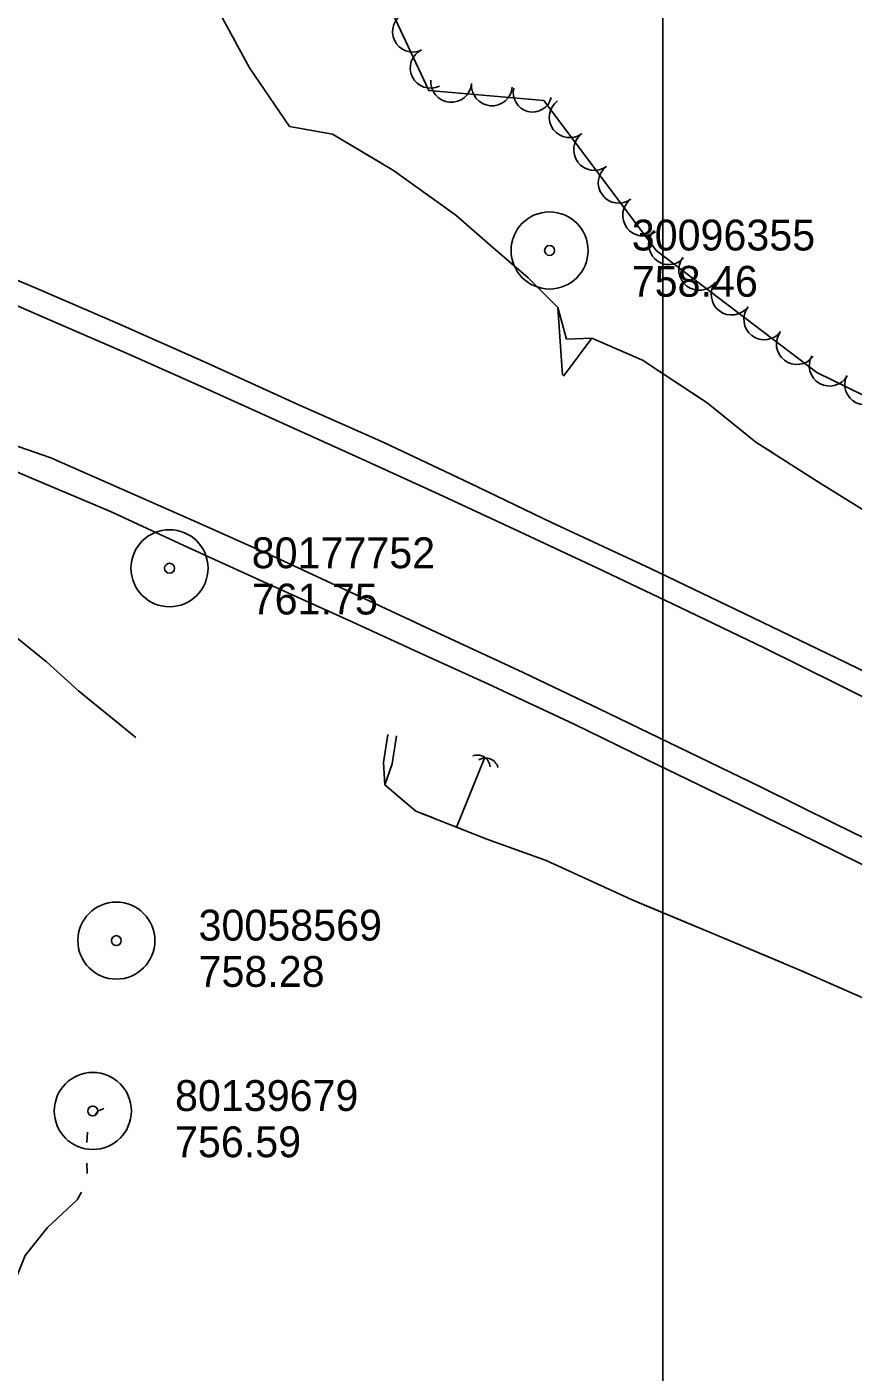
# Model space of a CAD drawing. Extents: x 591954 to 597000, y 198576 to 213500.
# Drawn here: x 595876.2 to 596037, y 204155.4 to 204417.2 of the extents above; entities that cross this region are included whole.
import ezdxf

# ---------------------------------------------------------------- set-up
doc = ezdxf.new("R2010")
doc.units = 0
for name, color, linetype in [('Level 10', 7, 'Continuous'), ('Level 11', 7, 'Continuous'), ('Level 15', 7, 'Continuous'), ('Level 18', 7, 'Continuous'), ('Level 19', 7, 'Continuous'), ('Level 6', 7, 'Continuous')]:
    doc.layers.add(name, color=color, linetype=linetype)

msp = doc.modelspace()

# ---------------------------------------------------------------- linework, layer by layer
at = {"layer": 'Level 10'}
for p, q in [((596000, 204000), (596000, 205500)), ((596000, 204000), (596000, 205500)), ((596000, 204000), (596000, 205500)), ((596000, 203500), (596000, 204500))]:
    msp.add_line(p, q, dxfattribs=at)
at = {"layer": 'Level 11'}
for points in [[(595861.94, 204373.09), (595878.14, 204366.3), (595893.83, 204359.53), (595911.09, 204351.86), (595928.71, 204343.84), (595945.71, 204336.3), (595962.42, 204328.38), (595978.33, 204320.76), (595997.64, 204311.8), (596017.59, 204302.17), (596033.89, 204294.33), (596052.52, 204285.3), (596069.81, 204276.83), (596085.55, 204268.92), (596100.66, 204261.34), (596118.23, 204252.56), (596134.48, 204244.16), (596149.84, 204236.42), (596164.95, 204228.41), (596179.07, 204220.72), (596192.39, 204213.76), (596208.23, 204205.03)], [(595861.94, 204373.09), (595878.14, 204366.3), (595893.83, 204359.53), (595911.09, 204351.86), (595928.71, 204343.84), (595945.71, 204336.3), (595962.42, 204328.38), (595978.33, 204320.76), (595997.64, 204311.8), (596017.59, 204302.17), (596033.89, 204294.33), (596052.52, 204285.3), (596069.81, 204276.83), (596085.55, 204268.92), (596100.66, 204261.34), (596118.23, 204252.56), (596134.48, 204244.16), (596149.84, 204236.42), (596164.95, 204228.41), (596179.07, 204220.72), (596192.39, 204213.76), (596208.23, 204205.03)], [(595861.94, 204373.09), (595878.14, 204366.3), (595893.83, 204359.53), (595911.09, 204351.86), (595928.71, 204343.84), (595945.71, 204336.3), (595962.42, 204328.38), (595978.33, 204320.76), (595997.64, 204311.8), (596017.59, 204302.17), (596033.89, 204294.33), (596052.52, 204285.3), (596069.81, 204276.83), (596085.55, 204268.92), (596100.66, 204261.34), (596118.23, 204252.56), (596134.48, 204244.16), (596149.84, 204236.42), (596164.95, 204228.41), (596179.07, 204220.72), (596192.39, 204213.76), (596208.23, 204205.03)], [(595863.58, 204367.57), (595880.63, 204360.19), (595896.23, 204353.43), (595911.77, 204346.5), (595925.41, 204340.31), (595940.19, 204333.61), (595956.38, 204326.25), (595971.06, 204319.44), (595987.16, 204311.93), (596003.26, 204304.26), (596019.72, 204296.31), (596034.12, 204289.19), (596049.54, 204281.51), (596065.46, 204273.62), (596081.92, 204265.71), (596096.38, 204258.38), (596109.9, 204251.55), (596125.4, 204243.63), (596140.08, 204236.11), (596155.25, 204228.27), (596171.26, 204219.93), (596186.61, 204211.66), (596200.41, 204204.22), (596217.42, 204194.82)], [(595863.58, 204367.57), (595880.63, 204360.19), (595896.23, 204353.43), (595911.77, 204346.5), (595925.41, 204340.31), (595940.19, 204333.61), (595956.38, 204326.25), (595971.06, 204319.44), (595987.16, 204311.93), (596003.26, 204304.26), (596019.72, 204296.31), (596034.12, 204289.19), (596049.54, 204281.51), (596065.46, 204273.62), (596081.92, 204265.71), (596096.38, 204258.38), (596109.9, 204251.55), (596125.4, 204243.63), (596140.08, 204236.11), (596155.25, 204228.27), (596171.26, 204219.93), (596186.61, 204211.66), (596200.41, 204204.22), (596217.42, 204194.82)], [(595863.58, 204367.57), (595880.63, 204360.19), (595896.23, 204353.43), (595911.77, 204346.5), (595925.41, 204340.31), (595940.19, 204333.61), (595956.38, 204326.25), (595971.06, 204319.44), (595987.16, 204311.93), (596003.26, 204304.26), (596019.72, 204296.31), (596034.12, 204289.19), (596049.54, 204281.51), (596065.46, 204273.62), (596081.92, 204265.71), (596096.38, 204258.38), (596109.9, 204251.55), (596125.4, 204243.63), (596140.08, 204236.11), (596155.25, 204228.27), (596171.26, 204219.93), (596186.61, 204211.66), (596200.41, 204204.22), (596217.42, 204194.82)], [(595840.46, 204345.1), (595876.68, 204329.53), (595892.47, 204322.89), (595907.62, 204315.88), (595922.99, 204308.83), (595938.95, 204301.68), (595952.52, 204295.41), (595965.96, 204289.35), (595982.78, 204281.49), (595996.83, 204274.62), (596012.91, 204266.8), (596029.44, 204258.78), (596043.26, 204251.96), (596059.11, 204243.87), (596073.07, 204236.9), (596088.26, 204229.24), (596101.38, 204222.83), (596114.21, 204216.07), (596126.69, 204209.78), (596139.47, 204202.91), (596152.86, 204196), (596166.94, 204188.15), (596180.99, 204180.63), (596188.03, 204177.31)], [(595840.46, 204345.1), (595876.68, 204329.53), (595892.47, 204322.89), (595907.62, 204315.88), (595922.99, 204308.83), (595938.95, 204301.68), (595952.52, 204295.41), (595965.96, 204289.35), (595982.78, 204281.49), (595996.83, 204274.62), (596012.91, 204266.8), (596029.44, 204258.78), (596043.26, 204251.96), (596059.11, 204243.87), (596073.07, 204236.9), (596088.26, 204229.24), (596101.38, 204222.83), (596114.21, 204216.07), (596126.69, 204209.78), (596139.47, 204202.91), (596152.86, 204196), (596166.94, 204188.15), (596180.99, 204180.63), (596188.03, 204177.31)], [(595840.46, 204345.1), (595876.68, 204329.53), (595892.47, 204322.89), (595907.62, 204315.88), (595922.99, 204308.83), (595938.95, 204301.68), (595952.52, 204295.41), (595965.96, 204289.35), (595982.78, 204281.49), (595996.83, 204274.62), (596012.91, 204266.8), (596029.44, 204258.78), (596043.26, 204251.96), (596059.11, 204243.87), (596073.07, 204236.9), (596088.26, 204229.24), (596101.38, 204222.83), (596114.21, 204216.07), (596126.69, 204209.78), (596139.47, 204202.91), (596152.86, 204196), (596166.94, 204188.15), (596180.99, 204180.63), (596188.03, 204177.31)], [(595868.09, 204337.72), (595880.9, 204333.33), (595894.59, 204327.31), (595909.88, 204320.55), (595925.4, 204313.57), (595941.06, 204306.35), (595955.86, 204299.41), (595972.82, 204291.54), (595987.62, 204284.48), (596003.16, 204276.96), (596019.03, 204269.27), (596033.66, 204262.05), (596048.16, 204254.95), (596066.45, 204245.86), (596083.65, 204237.31), (596100.21, 204229.01), (596116.04, 204220.93), (596130.74, 204213.35), (596145.38, 204205.67), (596160.51, 204197.75), (596175.82, 204189.56), (596191.22, 204181.23), (596198.22, 204177.32)], [(595868.09, 204337.72), (595880.9, 204333.33), (595894.59, 204327.31), (595909.88, 204320.55), (595925.4, 204313.57), (595941.06, 204306.35), (595955.86, 204299.41), (595972.82, 204291.54), (595987.62, 204284.48), (596003.16, 204276.96), (596019.03, 204269.27), (596033.66, 204262.05), (596048.16, 204254.95), (596066.45, 204245.86), (596083.65, 204237.31), (596100.21, 204229.01), (596116.04, 204220.93), (596130.74, 204213.35), (596145.38, 204205.67), (596160.51, 204197.75), (596175.82, 204189.56), (596191.22, 204181.23), (596198.22, 204177.32)], [(595868.09, 204337.72), (595880.9, 204333.33), (595894.59, 204327.31), (595909.88, 204320.55), (595925.4, 204313.57), (595941.06, 204306.35), (595955.86, 204299.41), (595972.82, 204291.54), (595987.62, 204284.48), (596003.16, 204276.96), (596019.03, 204269.27), (596033.66, 204262.05), (596048.16, 204254.95), (596066.45, 204245.86), (596083.65, 204237.31), (596100.21, 204229.01), (596116.04, 204220.93), (596130.74, 204213.35), (596145.38, 204205.67), (596160.51, 204197.75), (596175.82, 204189.56), (596191.22, 204181.23), (596198.22, 204177.32)]]:
    msp.add_lwpolyline(points, dxfattribs=at)
at = {"layer": 'Level 15'}
for centre, start, end in [((595963.9, 204272.97), 4.9794, 111.219), ((595965.51, 204272.39), 15.8794, 122.119)]:
    msp.add_arc(centre, 2.5, start, end, dxfattribs=at)
at = {"layer": 'Level 18'}
msp.add_lwpolyline([(595937.93, 204440.08), (595954.44, 204404.78), (595976.86, 204402.83), (595998.69, 204373.68), (596029.96, 204349.9), (596091.49, 204319.85), (596140, 204295.37), (596195.74, 204264.29), (596245.48, 204233.44)], dxfattribs=at)
msp.add_lwpolyline([(595937.93, 204440.08), (595954.44, 204404.78), (595976.86, 204402.83), (595998.69, 204373.68), (596029.96, 204349.9), (596091.49, 204319.85), (596140, 204295.37), (596195.74, 204264.29), (596245.48, 204233.44)], dxfattribs=at)
msp.add_lwpolyline([(595937.93, 204440.08), (595954.44, 204404.78), (595976.86, 204402.83), (595998.69, 204373.68), (596029.96, 204349.9), (596091.49, 204319.85), (596140, 204295.37), (596195.74, 204264.29), (596245.48, 204233.44)], dxfattribs=at)
for centre, radius, start, end in [((595951.37, 204416.26), 3.98, 115.0659, 295.0505), ((595951.37, 204416.26), 3.98, 115.0659, 295.0505), ((595951.37, 204416.26), 3.98, 115.0659, 295.0505), ((595954.76, 204409.18), 3.92, 116.5466, 296.5313), ((595954.76, 204409.18), 3.92, 116.5466, 296.5313), ((595954.76, 204409.18), 3.92, 116.5466, 296.5313), ((595958.82, 204406.49), 3.98, 175.0342, 355.0189), ((595958.82, 204406.49), 3.98, 175.0342, 355.0189), ((595958.82, 204406.49), 3.98, 175.0342, 355.0189), ((595966.75, 204405.8), 3.98, 175.0414, 355.026), ((595966.75, 204405.8), 3.98, 175.0414, 355.026), ((595966.75, 204405.8), 3.98, 175.0414, 355.026), ((595974.66, 204404.37), 3.76, 165.8735, 345.8581), ((595974.66, 204404.37), 3.76, 165.8735, 345.8581), ((595974.66, 204404.37), 3.76, 165.8735, 345.8581), ((595981.88, 204399.6), 3.98, 126.83, 306.8147), ((595981.88, 204399.6), 3.98, 126.83, 306.8147), ((595981.88, 204399.6), 3.98, 126.83, 306.8147), ((595986.65, 204393.23), 3.98, 126.83, 306.8147), ((595986.65, 204393.23), 3.98, 126.83, 306.8147), ((595986.65, 204393.23), 3.98, 126.83, 306.8147), ((595991.42, 204386.86), 3.98, 126.8358, 306.8205), ((595991.42, 204386.86), 3.98, 126.8358, 306.8205), ((595991.42, 204386.86), 3.98, 126.8358, 306.8205), ((595996.19, 204380.49), 3.98, 126.8344, 306.819), ((595996.19, 204380.49), 3.98, 126.8344, 306.819), ((595996.19, 204380.49), 3.98, 126.8344, 306.819), ((596001.19, 204374.86), 3.94, 136.8109, 316.7956), ((596001.19, 204374.86), 3.94, 136.8109, 316.7956), ((596001.19, 204374.86), 3.94, 136.8109, 316.7956), ((596007.08, 204369.91), 3.98, 142.7591, 322.7437), ((596007.08, 204369.91), 3.98, 142.7591, 322.7437), ((596007.08, 204369.91), 3.98, 142.7591, 322.7437), ((596013.42, 204365.09), 3.98, 142.7634, 322.7481), ((596013.42, 204365.09), 3.98, 142.7634, 322.7481), ((596013.42, 204365.09), 3.98, 142.7634, 322.7481), ((596019.76, 204360.28), 3.98, 142.7591, 322.7437), ((596019.76, 204360.28), 3.98, 142.7591, 322.7437), ((596019.76, 204360.28), 3.98, 142.7591, 322.7437), ((596026.09, 204355.46), 3.98, 142.7533, 322.738), ((596026.09, 204355.46), 3.98, 142.7533, 322.738), ((596026.09, 204355.46), 3.98, 142.7533, 322.738), ((596032.47, 204351.24), 3.96, 150.5093, 330.494), ((596032.47, 204351.24), 3.96, 150.5093, 330.494), ((596032.47, 204351.24), 3.96, 150.5093, 330.494), ((596039.39, 204347.61), 3.98, 153.9803, 333.965), ((596039.39, 204347.61), 3.98, 153.9803, 333.965), ((596039.39, 204347.61), 3.98, 153.9803, 333.965)]:
    msp.add_arc(centre, radius, start, end, dxfattribs=at)
at = {"layer": 'Level 19'}
for p, q in [((595894.19, 204281.54), (595889.53, 204285.32)), ((595895.74, 204280.28), (595894.19, 204281.54)), ((595965.31, 204274.89), (595959.94, 204261.58))]:
    msp.add_line(p, q, dxfattribs=at)
for points in [[(595899.77, 204456.53), (595902.59, 204443.54), (595908.96, 204432.81), (595913.05, 204421.18), (595919.55, 204409.24), (595927.32, 204397.81), (595935.69, 204396.3)], [(595899.77, 204456.53), (595902.59, 204443.54), (595908.96, 204432.81), (595913.05, 204421.18), (595919.55, 204409.24), (595927.32, 204397.81), (595935.69, 204396.3)], [(595899.77, 204456.53), (595902.59, 204443.54), (595908.96, 204432.81), (595913.05, 204421.18), (595919.55, 204409.24), (595927.32, 204397.81), (595935.69, 204396.3)], [(595916.35, 204415.12), (595917.3, 204413.36)], [(595916.35, 204415.12), (595917.3, 204413.36)], [(595917.3, 204413.36), (595916.35, 204415.12)], [(595935.69, 204396.3), (595927.32, 204397.81), (595919.55, 204409.24), (595919.22, 204409.85)], [(595981.25, 204356.39), (595979.54, 204362.56), (595973.81, 204368.36), (595966.43, 204374.73), (595959.73, 204380.51), (595947.58, 204389.24), (595935.69, 204396.3)], [(595981.25, 204356.39), (595979.54, 204362.56), (595973.81, 204368.36), (595966.43, 204374.73), (595959.73, 204380.51), (595947.58, 204389.24), (595935.69, 204396.3)], [(595981.25, 204356.39), (595979.54, 204362.56), (595973.81, 204368.36), (595966.43, 204374.73), (595959.73, 204380.51), (595947.58, 204389.24), (595935.69, 204396.3)], [(595945.1, 204390.72), (595935.69, 204396.3)], [(595950.11, 204387.43), (595948.49, 204388.59)], [(595954.98, 204383.92), (595953.36, 204385.09)], [(595954.98, 204383.92), (595953.36, 204385.09)], [(595954.98, 204383.92), (595953.36, 204385.09)], [(595959.85, 204380.41), (595959.73, 204380.51), (595958.23, 204381.59)], [(595980.47, 204349.41), (595979.54, 204362.56), (595973.81, 204368.36), (595966.43, 204374.73), (595962.87, 204377.8)], [(595980.65, 204349.23), (595986.22, 204356.58), (595996.08, 204352.3), (596007.15, 204344.98)], [(595981.25, 204356.39), (595986.22, 204356.58), (595996.08, 204352.3), (596008.65, 204343.99), (596018.09, 204336.38), (596030.13, 204328.71), (596043.82, 204320.22), (596057.47, 204312.88), (596072.51, 204304.43), (596086.02, 204296.29), (596101.33, 204288.05), (596116.51, 204280.75), (596131.61, 204272.91), (596144.93, 204265.42), (596159.85, 204258.2), (596174.02, 204250.48), (596180.77, 204246.73), (596193.32, 204239.93), (596211.96, 204230.26)], [(595981.25, 204356.39), (595986.22, 204356.58), (595996.08, 204352.3), (596008.65, 204343.99), (596018.09, 204336.38), (596030.13, 204328.71), (596043.82, 204320.22), (596057.47, 204312.88), (596072.51, 204304.43), (596086.02, 204296.29), (596101.33, 204288.05), (596116.51, 204280.75), (596131.61, 204272.91), (596144.93, 204265.42), (596159.85, 204258.2), (596174.02, 204250.48), (596180.77, 204246.73), (596193.32, 204239.93), (596211.96, 204230.26)], [(595981.25, 204356.39), (595986.22, 204356.58), (595996.08, 204352.3), (596008.65, 204343.99), (596018.09, 204336.38), (596030.13, 204328.71), (596043.82, 204320.22), (596057.47, 204312.88), (596072.51, 204304.43), (596086.02, 204296.29), (596101.33, 204288.05), (596116.51, 204280.75), (596131.61, 204272.91), (596144.93, 204265.42), (596159.85, 204258.2), (596174.02, 204250.48), (596180.77, 204246.73), (596193.32, 204239.93), (596211.96, 204230.26)], [(596010.37, 204342.61), (596011.93, 204341.35)], [(596010.37, 204342.61), (596011.93, 204341.35)], [(596010.37, 204342.61), (596011.93, 204341.35)], [(596015.04, 204338.84), (596016.6, 204337.59)], [(596019.85, 204335.26), (596021.53, 204334.19)], [(596019.85, 204335.26), (596021.53, 204334.19)], [(596019.85, 204335.26), (596021.53, 204334.19)], [(596024.91, 204332.04), (596030.13, 204328.71), (596043.82, 204320.22), (596049.71, 204317.04)], [(595884.94, 204289.18), (595880.04, 204293.63), (595869.82, 204301.82), (595859.23, 204309.59), (595859.1, 204309.66)], [(595869.82, 204301.82), (595880.04, 204293.63), (595886.28, 204287.96), (595897.45, 204278.89)], [(595869.82, 204301.82), (595880.04, 204293.63), (595886.28, 204287.96), (595897.45, 204278.89)], [(595869.82, 204301.82), (595880.04, 204293.63), (595886.28, 204287.96), (595897.45, 204278.89)], [(595884.94, 204289.18), (595886.28, 204287.96), (595886.43, 204287.84)], [(595884.94, 204289.18), (595886.28, 204287.96), (595886.43, 204287.84)], [(595889.53, 204285.32), (595886.28, 204287.96), (595884.94, 204289.18)], [(596140.07, 204175.43), (596127.27, 204182.67), (596113.87, 204190.13), (596101.55, 204196.37), (596086.55, 204202.93), (596069.4, 204212.75), (596054.77, 204220.72), (596039.98, 204227.76), (596026.69, 204233.6), (596010.63, 204240.33), (595994.01, 204247.27), (595977.32, 204254.94), (595965.73, 204259.13), (595951.92, 204264.57), (595945.89, 204269.66), (595945.63, 204273.99), (595946.5, 204279.44)], [(596140.07, 204175.43), (596127.27, 204182.67), (596113.87, 204190.13), (596101.55, 204196.37), (596086.55, 204202.93), (596069.4, 204212.75), (596054.77, 204220.72), (596039.98, 204227.76), (596026.69, 204233.6), (596010.63, 204240.33), (595994.01, 204247.27), (595977.32, 204254.94), (595965.73, 204259.13), (595951.92, 204264.57), (595945.89, 204269.66), (595945.63, 204273.99), (595946.5, 204279.44)], [(596140.07, 204175.43), (596127.27, 204182.67), (596113.87, 204190.13), (596101.55, 204196.37), (596086.55, 204202.93), (596069.4, 204212.75), (596054.77, 204220.72), (596039.98, 204227.76), (596026.69, 204233.6), (596010.63, 204240.33), (595994.01, 204247.27), (595977.32, 204254.94), (595965.73, 204259.13), (595951.92, 204264.57), (595945.89, 204269.66), (595945.63, 204273.99), (595946.5, 204279.44)], [(595948.2, 204279.19), (595947.33, 204273.74), (595945.89, 204269.66), (595950.01, 204266.18)], [(595953.31, 204264.02), (595955.17, 204263.29)], [(595958.9, 204261.82), (595960.76, 204261.09)], [(595964.48, 204259.62), (595965.73, 204259.13), (595966.35, 204258.91)], [(595970.11, 204257.55), (595977.32, 204254.94), (595994.01, 204247.27), (595996.75, 204246.13)], [(595996.75, 204246.13), (596010.63, 204240.33), (596023.5, 204234.94)], [(596027.18, 204233.38), (596029.01, 204232.58)], [(596032.68, 204230.97), (596034.51, 204230.16)], [(595891.18, 204206.68), (595890.06, 204206.14), (595889.6, 204205.54)], [(595888.02, 204202.05), (595887.88, 204200.05)], [(595887.91, 204196.06), (595887.98, 204194.06)], [(595886.88, 204190.38), (595886, 204188.91), (595880.23, 204183.51), (595875.89, 204178.06), (595873.54, 204172.25), (595870.9, 204166.69)]]:
    msp.add_lwpolyline(points, dxfattribs=at)
at = {"layer": 'Level 6'}
for centre, radius in [((595977.96, 204373.67), 7.5), ((595977.96, 204373.67), 7.5), ((595977.96, 204373.67), 7.5), ((595977.96, 204373.67), 7.5), ((595977.96, 204373.67), 0.96), ((595977.96, 204373.67), 0.96), ((595977.96, 204373.67), 0.96), ((595977.96, 204373.67), 0.96), ((595903.99, 204311.83), 7.5), ((595903.99, 204311.83), 7.5), ((595903.99, 204311.83), 7.5), ((595903.99, 204311.83), 7.5), ((595903.99, 204311.83), 0.96), ((595903.99, 204311.83), 0.96), ((595903.99, 204311.83), 0.96), ((595903.99, 204311.83), 0.96), ((595893.64, 204239.36), 7.5), ((595893.64, 204239.36), 7.5), ((595893.64, 204239.36), 7.5), ((595893.64, 204239.36), 7.5), ((595893.64, 204239.36), 0.96), ((595893.64, 204239.36), 0.96), ((595893.64, 204239.36), 0.96), ((595893.64, 204239.36), 0.96), ((595889.06, 204206.2), 7.5), ((595889.06, 204206.2), 7.5), ((595889.06, 204206.2), 7.5), ((595889.06, 204206.2), 7.5), ((595889.06, 204206.2), 0.96), ((595889.06, 204206.2), 0.96), ((595889.06, 204206.2), 0.96), ((595889.06, 204206.2), 0.96)]:
    msp.add_circle(centre, radius, dxfattribs=at)

# ---------------------------------------------------------------- texts
for s, p in [('30096355', (595993.96, 204373.67)), ('30096355', (595993.96, 204373.67)), ('30096355', (595993.96, 204373.67)), ('30096355', (595993.96, 204373.67)), ('758.46', (595993.96, 204364.67)), ('758.46', (595993.96, 204364.67)), ('758.46', (595993.96, 204364.67)), ('758.46', (595993.96, 204364.67)), ('80177752', (595919.99, 204311.83)), ('80177752', (595919.99, 204311.83)), ('80177752', (595919.99, 204311.83)), ('80177752', (595919.99, 204311.83)), ('761.75', (595919.99, 204302.83)), ('761.75', (595919.99, 204302.83)), ('761.75', (595919.99, 204302.83)), ('761.75', (595919.99, 204302.83)), ('30058569', (595909.64, 204239.36)), ('30058569', (595909.64, 204239.36)), ('30058569', (595909.64, 204239.36)), ('30058569', (595909.64, 204239.36)), ('758.28', (595909.64, 204230.36)), ('758.28', (595909.64, 204230.36)), ('758.28', (595909.64, 204230.36)), ('758.28', (595909.64, 204230.36)), ('80139679', (595905.06, 204206.2)), ('80139679', (595905.06, 204206.2)), ('80139679', (595905.06, 204206.2)), ('80139679', (595905.06, 204206.2)), ('756.59', (595905.06, 204197.2)), ('756.59', (595905.06, 204197.2)), ('756.59', (595905.06, 204197.2)), ('756.59', (595905.06, 204197.2))]:
    msp.add_text(s, height=6, dxfattribs=at).set_placement(p)

doc.saveas('drawing.dxf')
